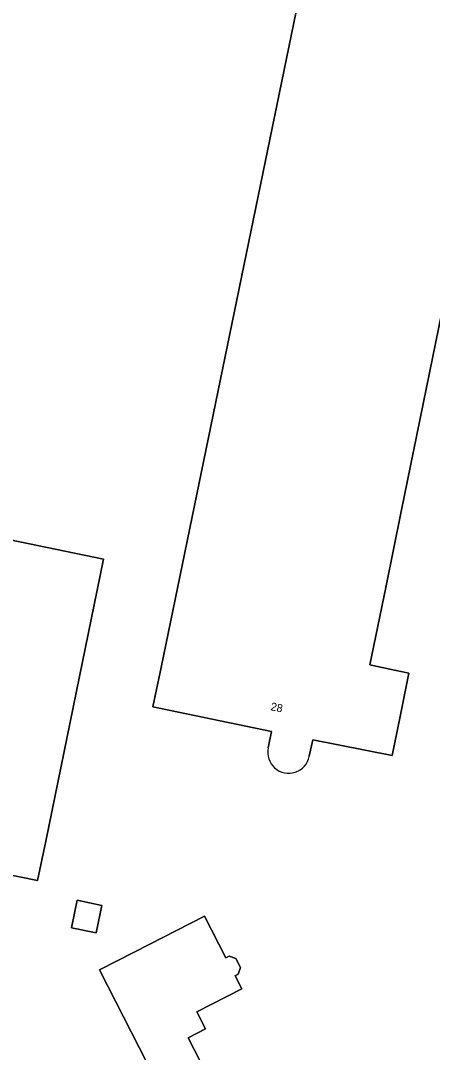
# Model space of a CAD drawing. Extents: x 157692 to 159674, y 381452 to 383291.
# Drawn here: x 158228 to 158279.4, y 381842.8 to 381971.7 of the extents above; entities that cross this region are included whole.
import ezdxf

# ---------------------------------------------------------------- set-up
doc = ezdxf.new("R2010")
doc.units = 0
for name, color, linetype in [('IMGEO_Erf', 7, 'Continuous'), ('IMGEO_Pand', 7, 'Continuous'), ('IMGEO_Pand_nummerreeks', 7, 'Continuous')]:
    doc.layers.add(name, color=color, linetype=linetype)

msp = doc.modelspace()

# ---------------------------------------------------------------- linework, layer by layer
at = {"layer": 'IMGEO_Erf'}
for points in [[(158258.87, 381880.89), (158259.27, 381882.93), (158244.48, 381886.01), (158245.49, 381890.91), (158267.95, 382000), (158270, 382009.98), (158291.58, 382005.49), (158291.55, 382005.38), (158322.67, 381999.03), (158322.64, 381998.92), (158329.88, 381997.42), (158324.77, 381972.57), (158317.54, 381974.05), (158320.58, 381988.86), (158289.44, 381995.23), (158283.22, 381965.39)], [(158283.22, 381965.39), (158306.23, 381960.62), (158300.57, 381933.24), (158280.97, 381937.29), (158275.48, 381910.38), (158273.57, 381900.89), (158271.56, 381891.25), (158274.06, 381890.71), (158276.45, 381890.19), (158275.35, 381884.81), (158274.36, 381879.91), (158264.45, 381881.89), (158264, 381879.82)]]:
    msp.add_lwpolyline(points, dxfattribs=at)
for points in [[(158238.32, 381904.43), (158231.09, 381869.22), (158230.08, 381864.32), (158225.32, 381865.25), (158224.3, 381860.33), (158211.44, 381862.98), (158212.49, 381867.94), (158205.42, 381869.42), (158206.41, 381874.32), (158213.56, 381909.55)], [(158238.1, 381861.2), (158237.39, 381857.76), (158234.31, 381858.39), (158235.02, 381861.84)], [(158254.85, 381854.57), (158255.42, 381853.45), (158255.11, 381852.6), (158254.75, 381852.41), (158255.58, 381850.77), (158249.98, 381847.89), (158251.05, 381845.76), (158248.89, 381844.65), (158251.12, 381840.29), (158245.77, 381837.57), (158237.79, 381853.14), (158242.24, 381855.41), (158250.92, 381859.85), (158253.58, 381854.66), (158253.98, 381854.85)]]:
    msp.add_lwpolyline(points, close=True, dxfattribs=at)
msp.add_arc((158261.43, 381880.32), 2.62, 167.6579, 348.8349, dxfattribs=at)
at = {"layer": 'IMGEO_Pand'}
for points in [[(158306.23, 381960.62), (158283.22, 381965.39), (158289.44, 381995.23), (158290.43, 382000), (158291.55, 382005.38), (158291.58, 382005.49), (158270, 382009.98), (158267.95, 382000), (158245.49, 381890.91), (158244.48, 381886.01), (158259.27, 381882.93), (158258.87, 381880.89)], [(158264, 381879.82), (158264.45, 381881.89), (158274.36, 381879.91), (158275.35, 381884.81), (158276.45, 381890.19), (158274.06, 381890.71), (158271.56, 381891.25), (158273.57, 381900.89), (158275.48, 381910.38), (158280.97, 381937.29), (158300.57, 381933.24), (158306.23, 381960.62)]]:
    msp.add_lwpolyline(points, dxfattribs=at)
for points in [[(158224.3, 381860.33), (158225.32, 381865.25), (158230.08, 381864.32), (158231.09, 381869.22), (158238.32, 381904.43), (158213.56, 381909.55), (158206.41, 381874.32), (158205.42, 381869.42), (158212.49, 381867.94), (158211.44, 381862.98)], [(158234.31, 381858.39), (158237.39, 381857.76), (158238.1, 381861.2), (158235.02, 381861.84)], [(158254.85, 381854.57), (158253.98, 381854.85), (158253.58, 381854.66), (158250.92, 381859.85), (158242.24, 381855.41), (158237.79, 381853.14), (158245.77, 381837.57), (158251.12, 381840.29), (158248.89, 381844.65), (158251.05, 381845.76), (158249.98, 381847.89), (158255.58, 381850.77), (158254.75, 381852.41), (158255.11, 381852.6), (158255.42, 381853.45)]]:
    msp.add_lwpolyline(points, close=True, dxfattribs=at)
msp.add_arc((158261.43, 381880.32), 2.62, 167.6579, 348.8349, dxfattribs=at)

# ---------------------------------------------------------------- texts
at = {"layer": 'IMGEO_Pand_nummerreeks'}
msp.add_text('28', height=1, rotation=348.4434, dxfattribs=at).set_placement((158259.12, 381885.59))

doc.saveas('drawing.dxf')
